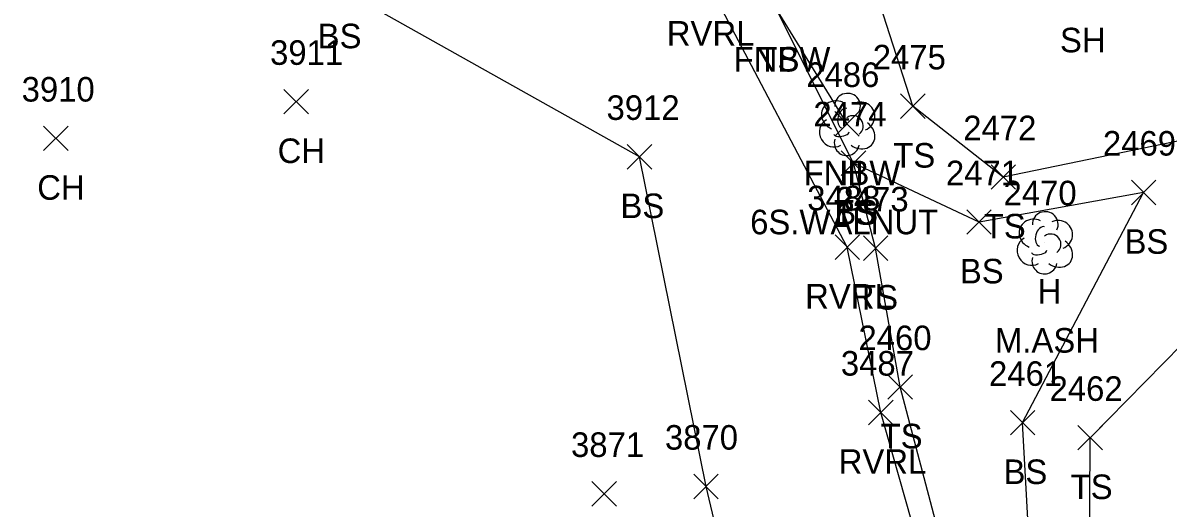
# Model space of a CAD drawing. Extents: x 1443590 to 1445966, y 578314 to 580556.
# Drawn here: x 1444367.1 to 1444460.3, y 578967.8 to 579007.3 of the extents above; entities that cross this region are included whole.
import ezdxf

# ---------------------------------------------------------------- set-up
doc = ezdxf.new("R2010")
doc.units = 0
for name, color, linetype in [('L_A', 7, 'Continuous'), ('L_C', 7, 'Continuous'), ('L_I', 7, 'Continuous'), ('L_TIC', 7, 'Continuous'), ('LAWE', 7, 'Continuous'), ('LELB', 7, 'Continuous'), ('LFNC', 7, 'Continuous'), ('LTD', 7, 'Continuous')]:
    doc.layers.add(name, color=color, linetype=linetype)

msp = doc.modelspace()

# ---------------------------------------------------------------- linework, layer by layer
at = {"layer": 'L_TIC'}
for points in [[(1444388.349, 578999.923), (1444390.349, 579001.923)], [(1444390.349, 578999.923), (1444388.349, 579001.923)], [(1444438.552, 578999.553), (1444440.552, 579001.553)], [(1444440.552, 578999.553), (1444438.552, 579001.553)], [(1444433.192, 578998.119), (1444435.192, 579000.119)], [(1444435.192, 578998.119), (1444433.192, 579000.119)], [(1444368.778, 578996.932), (1444370.778, 578998.931)], [(1444370.778, 578996.932), (1444368.778, 578998.931)], [(1444416.309, 578995.437), (1444418.309, 578997.437)], [(1444418.309, 578995.437), (1444416.309, 578997.437)], [(1444433.717, 578994.909), (1444435.717, 578996.909)], [(1444435.717, 578994.909), (1444433.717, 578996.909)], [(1444433.717, 578994.909), (1444435.717, 578996.909)], [(1444435.717, 578994.909), (1444433.717, 578996.909)], [(1444445.919, 578993.781), (1444447.919, 578995.781)], [(1444447.919, 578993.781), (1444445.919, 578995.781)], [(1444457.344, 578992.53), (1444459.344, 578994.53)], [(1444459.344, 578992.53), (1444457.344, 578994.53)], [(1444443.941, 578990.117), (1444445.941, 578992.117)], [(1444445.941, 578990.117), (1444443.941, 578992.117)], [(1444433.217, 578988.069), (1444435.217, 578990.069)], [(1444435.217, 578988.069), (1444433.217, 578990.069)], [(1444435.524, 578987.98), (1444437.524, 578989.98)], [(1444437.524, 578987.98), (1444435.524, 578989.98)], [(1444437.52, 578976.679), (1444439.52, 578978.679)], [(1444439.52, 578976.679), (1444437.52, 578978.679)], [(1444435.952, 578974.607), (1444437.952, 578976.607)], [(1444437.952, 578974.607), (1444435.952, 578976.607)], [(1444447.494, 578973.772), (1444449.494, 578975.772)], [(1444449.494, 578973.772), (1444447.494, 578975.772)], [(1444452.99, 578972.548), (1444454.99, 578974.548)], [(1444454.99, 578972.548), (1444452.99, 578974.548)], [(1444421.718, 578968.573), (1444423.718, 578970.573)], [(1444423.718, 578968.573), (1444421.718, 578970.573)], [(1444413.418, 578967.979), (1444415.418, 578969.979)], [(1444415.418, 578967.979), (1444413.418, 578969.979)]]:
    msp.add_lwpolyline(points, dxfattribs=at)
at = {"layer": 'LAWE'}
msp.add_lwpolyline([(1444452.259, 578899.568), (1444450.027, 578919.903), (1444447.706, 578934.129), (1444444.113, 578948.771), (1444441.471, 578959.605), (1444436.952, 578975.607), (1444434.217, 578989.069), (1444422.954, 579010.489), (1444388.222, 579024.404)], dxfattribs=at)
at = {"layer": 'LELB'}
for points in [[(1444500.185, 578917.498), (1444490.615, 578923.176), (1444482.722, 578922.485), (1444476.499, 578917.641), (1444472.472, 578909.91), (1444465.467, 578904.32), (1444453.752, 578899.893), (1444451.241, 578920.529), (1444449.566, 578934.125), (1444445.275, 578950.829), (1444443.075, 578960.4), (1444438.52, 578977.679), (1444436.524, 578988.98), (1444434.717, 578995.909), (1444428.492, 579008.377), (1444415.636, 579015.549), (1444404.886, 579018.036), (1444396.381, 579022.335), (1444389.763, 579026.017)], [(1444440.778, 578881.286), (1444431.99, 578930.565), (1444422.718, 578969.573), (1444417.309, 578996.437), (1444392.659, 579010.275), (1444374.512, 579024.226)], [(1444453.943, 578962.613), (1444453.99, 578973.548), (1444465.94, 578985.715), (1444465.187, 578998.547), (1444446.919, 578994.781), (1444439.552, 579000.553), (1444432.636, 579022.057)], [(1444449.189, 578962.034), (1444448.494, 578974.772), (1444458.344, 578993.53), (1444444.941, 578991.117), (1444434.717, 578995.909)]]:
    msp.add_lwpolyline(points, dxfattribs=at)
at = {"layer": 'LFNC'}
msp.add_lwpolyline([(1444890.648, 579013.76), (1444887.908, 579035.569), (1444886.024, 579049.238), (1444887.332, 579069.983), (1444887.169, 579070.25), (1444893.553, 579088.905), (1444852.859, 579095.074), (1444811.043, 579100.205), (1444771.701, 579104.541), (1444701.161, 579115.559), (1444661.878, 579109.454), (1444623.203, 579102.038), (1444597.43, 579094.831), (1444589.404, 579093.206), (1444556.523, 579082.739), (1444531.377, 579071.364), (1444496.893, 579054.416), (1444474.912, 579043.465), (1444456.734, 579034.105), (1444432.636, 579022.057), (1444424.588, 579018.076), (1444422.863, 579017.085), (1444428.492, 579008.377), (1444434.192, 578999.119)], dxfattribs=at)
at = {"layer": 'LTD'}
for p, q in [((1444434.192, 578999.119), (1444434.192, 578999.119)), ((1444434.192, 578999.119), (1444434.192, 578999.119)), ((1444450.286, 578989.479), (1444450.286, 578989.479)), ((1444450.286, 578989.479), (1444450.286, 578989.479))]:
    msp.add_line(p, q, dxfattribs=at)
for centre in [(1444434.239, 579000.553), (1444450.333, 578990.913)]:
    msp.add_arc(centre, 1.047, 335.52715, 180.95627, dxfattribs=at)
for centre, major_axis, ratio, start_param, end_param in [((1444433.4, 578999.786), (1.21, -0.512), 0.895232, 1.570796, 4.712389), ((1444433.984, 578999.577), (-0.208, -0.792), 0.645439, 3.141593, 6.283185), ((1444435.234, 578999.703), (-1.141, -0.483), 0.949671, 1.570796, 4.712389), ((1444433.109, 578998.41), (0.584, -1.042), 0.959034, 3.141593, 6.283185), ((1444434.692, 578998.952), (-0.5, 0.667), 0.989748, 3.141593, 6.283185), ((1444435.192, 578998.286), (-1.09, 0.792), 0.841452, 1.570796, 4.712389), ((1444434.192, 578997.619), (0.265, 1.061), 0.942809, 1.570796, 4.712389), ((1444433.734, 578998.369), (-0.625, -0.083), 0.423636, 0, 3.141593), ((1444449.494, 578990.145), (1.21, -0.512), 0.895232, 1.570796, 4.712389), ((1444451.328, 578990.062), (-1.141, -0.483), 0.949671, 1.570796, 4.712389), ((1444450.078, 578989.937), (-0.208, -0.792), 0.645439, 3.141593, 6.283185), ((1444450.786, 578989.312), (-0.5, 0.667), 0.989748, 3.141593, 6.283185), ((1444449.203, 578988.77), (0.584, -1.042), 0.959034, 3.141593, 6.283185), ((1444451.286, 578988.646), (-1.09, 0.792), 0.841452, 1.570796, 4.712389), ((1444450.286, 578987.979), (0.265, 1.061), 0.942809, 1.570796, 4.712389), ((1444449.828, 578988.729), (-0.625, -0.083), 0.423636, 0, 3.141593)]:
    msp.add_ellipse(centre, major_axis=major_axis, ratio=ratio, start_param=start_param, end_param=end_param, dxfattribs=at)

# ---------------------------------------------------------------- texts
at = {"layer": 'L_A'}
for s, p in [('BS', (1444391.1, 579005.275)), ('RVRL', (1444419.521, 579005.489)), ('SH', (1444451.53, 579004.942)), ('FNBW', (1444424.965, 579003.377)), ('TS', (1444426.902, 579003.377)), ('CH', (1444387.838, 578995.923)), ('TS', (1444437.962, 578995.553)), ('FNBW', (1444430.664, 578994.119)), ('H', (1444433.625, 578994.119)), ('CH', (1444368.266, 578992.931)), ('BS', (1444415.75, 578991.437)), ('TS', (1444433.126, 578990.909)), ('BS', (1444433.158, 578990.909)), ('TS', (1444445.328, 578989.781)), ('BS', (1444456.785, 578988.53)), ('BS', (1444443.382, 578986.117)), ('H', (1444449.719, 578984.479)), ('RVRL', (1444430.784, 578984.069)), ('TS', (1444434.933, 578983.98)), ('TS', (1444436.93, 578972.679)), ('RVRL', (1444433.518, 578970.607)), ('BS', (1444446.935, 578969.772)), ('TS', (1444452.4, 578968.548))]:
    msp.add_text(s, height=2, dxfattribs=at).set_placement(p)
at = {"layer": 'L_C'}
for s, p in [('6S.WALNUT', (1444426.31, 578990.119)), ('M.ASH', (1444446.239, 578980.479))]:
    msp.add_text(s, height=2, dxfattribs=at).set_placement(p)
at = {"layer": 'L_I'}
for s, p in [('3911', (1444387.224, 579003.923)), ('2475', (1444436.292, 579003.553)), ('2486', (1444430.877, 579002.119)), ('2486', (1444430.877, 579002.119)), ('3910', (1444366.998, 579000.931)), ('3912', (1444414.616, 578999.437)), ('2474', (1444431.457, 578998.909)), ('2474', (1444431.457, 578998.909)), ('2472', (1444443.659, 578997.781)), ('2469', (1444455.029, 578996.53)), ('2471', (1444442.249, 578994.117)), ('3488', (1444430.957, 578992.069)), ('2473', (1444433.264, 578991.98)), ('2470', (1444446.94, 578992.479)), ('2460', (1444435.127, 578980.679)), ('3487', (1444433.692, 578978.607)), ('2461', (1444445.754, 578977.772)), ('2462', (1444450.683, 578976.548)), ('3870', (1444419.372, 578972.573)), ('3871', (1444411.726, 578971.979))]:
    msp.add_text(s, height=2, dxfattribs=at).set_placement(p)

doc.saveas('drawing.dxf')
